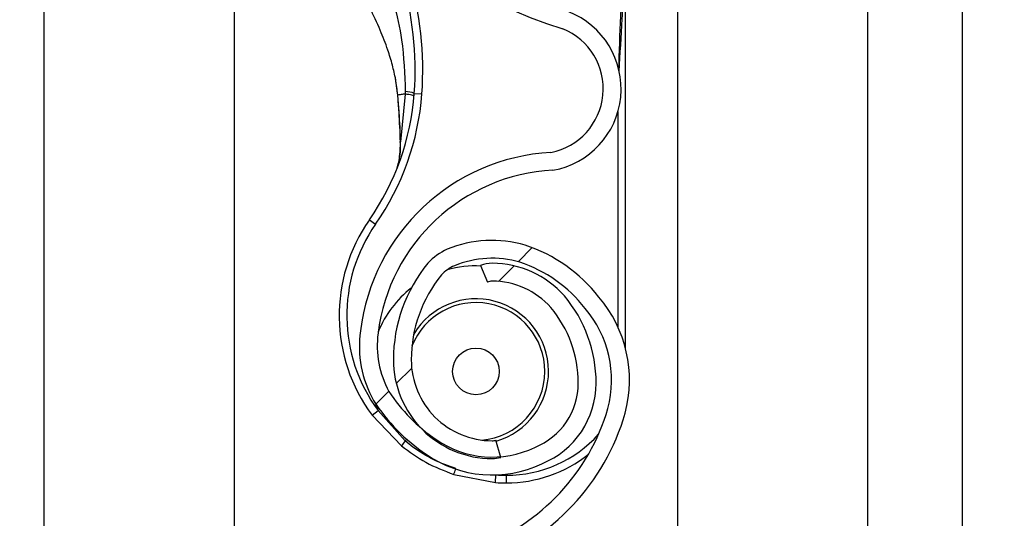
# Model space of a CAD drawing. Header units: inches. Extents: x 170 to 284, y 215 to 248.
# Tile 298 of 656: x 186.1024 to 186.2355, y 242.8457 to 242.913. Entities that reach past the tile are written whole.
import ezdxf

# ---------------------------------------------------------------- set-up
doc = ezdxf.new("R2010")
doc.units = ezdxf.units.IN
doc.header["$LTSCALE"] = 0.25
doc.header["$MEASUREMENT"] = 0
doc.layers.add('ANNOTATIONS', color=1, linetype='Continuous')
doc.layers.add('LH BENCH MOUNT', color=7, linetype='Continuous')
doc.styles.add('ARIAL', font='arial.ttf', dxfattribs={"height": 0.09375})
doc.dimstyles.new('STANDARD$0', dxfattribs={"dimtxt": 0.09375, "dimasz": 0.09375, "dimexe": 0.03125, "dimexo": 0.046875, "dimgap": 0.09, "dimtad": 0, "dimtih": 1, "dimtoh": 1, "dimdec": 4, "dimzin": 0, "dimdsep": 46, "dimtxsty": 'ARIAL', "dimcen": 0.09, "dimadec": 0, "dimazin": 0, "dimtfac": 1, "dimtdec": 4, "dimtofl": 0, "dimtmove": 0, "dimatfit": 1, "dimfxl": 1, "dimtolj": 1, "dimtzin": 0, "dimarcsym": 0})
pattern_1 = [(45, (176.0930244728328, 238.0091787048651), (-0.03026527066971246, 0.03026527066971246), [])]

# ---------------------------------------------------------------- blocks, each defined once
blk = doc.blocks.new('*D20')
at = {"layer": 'ANNOTATIONS', "color": 0, "lineweight": -2, "transparency": 16777216}
for p, q in [((186.1492924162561, 243.6642684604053), (187.5897358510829, 243.6642684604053)), ((187.5584858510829, 243.5705184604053), (187.5584858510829, 241.8503426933)), ((187.5584858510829, 239.6953067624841), (187.5584858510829, 241.4154825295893)), ((186.8279608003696, 239.6015567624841), (187.5897358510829, 239.6015567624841))]:
    blk.add_line(p, q, dxfattribs=at)
at = {"layer": 'ANNOTATIONS', "color": 0, "transparency": 16777216}
for points in [[(187.5428608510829, 243.5705184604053), (187.5741108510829, 243.5705184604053), (187.5584858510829, 243.6642684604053)], [(187.5428608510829, 239.6953067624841), (187.5741108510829, 239.6953067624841), (187.5584858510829, 239.6015567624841)]]:
    blk.add_solid(points, dxfattribs=at)
at = {"layer": 'defpoints', "color": 0, "transparency": 16777216}
for p in [(186.1024174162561, 243.6642684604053), (186.7810858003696, 239.6015567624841), (187.5584858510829, 239.6015567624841)]:
    blk.add_point(p, dxfattribs=at)
at = {"layer": 'ANNOTATIONS', "color": 0, "transparency": 16777216, "insert": (187.558485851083, 241.6329126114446), "char_height": 0.09375, "attachment_point": 5, "style": 'ARIAL'}
blk.add_mtext('\\A1;OPENING\\PHEIGHT', dxfattribs=at)

msp = doc.modelspace()

# ---------------------------------------------------------------- hatches: boundary and pattern name
at = {"layer": 'LH BENCH MOUNT'}
h = msp.add_hatch(dxfattribs=at)
h.set_pattern_fill('ANSI31', color=256, scale=0.34241245, angle=2.8e-322, style=0)
h.set_pattern_definition(pattern_1)
edge = h.paths.add_edge_path(flags=0)
edge.add_arc((186.1662917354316, 242.8759821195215), 0.001712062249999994, 450.0000000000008, 472.2104203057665)
edge.add_line((186.1656445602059, 242.8775671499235), (186.1647320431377, 242.8798020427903))
edge.add_arc((186.1662917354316, 242.8759821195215), 0.004126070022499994, 450, 472.2104203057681, ccw=False)
edge.add_arc((186.1662917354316, 242.8670793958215), 0.01302879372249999, 401.47616737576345, 450, ccw=False)
edge.add_arc((186.1620458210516, 242.8639292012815), 0.01830194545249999, 359.99999999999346, 400.0613730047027, ccw=False)
edge.add_arc((186.1685858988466, 242.8639292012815), 0.01176186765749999, 292.1408576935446, 360, ccw=False)
edge.add_arc((186.1662917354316, 242.8671821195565), 0.01566536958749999, 235.2570680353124, 295.43079980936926, ccw=False)
edge.add_arc((186.1715306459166, 242.8752972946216), 0.02532140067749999, 212.8542481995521, 235.9809333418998, ccw=False)
edge.add_arc((186.1633812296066, 242.8689284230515), 0.01504902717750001, 172.1557183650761, 209.3146496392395, ccw=False)
edge.add_arc((186.1758108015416, 242.8675930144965), 0.02754708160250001, 453.3085031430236, 532.9325737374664, ccw=False)
edge.add_arc((186.1725578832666, 242.9036832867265), 0.008748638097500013, 280.9586189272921, 427.9414322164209)
edge.add_arc((186.1924176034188, 242.9660365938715), 0.05672062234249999, 179.5706357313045, 253.0098997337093, ccw=False)
edge.add_arc((186.3507493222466, 242.9672350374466), 0.2150521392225, 163.4260275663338, 180.2060536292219, ccw=False)
edge.add_arc((186.1719757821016, 243.0193844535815), 0.02884824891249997, 465.1588434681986, 521.4137567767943, ccw=False)
edge.add_arc((186.1546497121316, 243.0739307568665), 0.0284373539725, 290.1205938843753, 343.719067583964)
edge.add_arc((186.1674901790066, 243.0697533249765), 0.01494630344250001, 345.2914408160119, 400.547192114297)
edge.add_arc((186.1640660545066, 243.0679385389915), 0.0187470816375, 397.9578745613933, 431.4396159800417)
edge.add_arc((186.1662917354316, 243.0727665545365), 0.0134739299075, 433.8775574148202, 472.2736457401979)
edge.add_arc((186.1637236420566, 243.0797860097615), 0.006011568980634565, 474.9825325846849, 495.7175736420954)
edge.add_arc((186.1735166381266, 243.0725268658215), 0.01816498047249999, 500.8992600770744, 539.9999999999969)
edge.add_arc((186.1662917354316, 243.0725268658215), 0.01094007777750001, 539.9999999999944, 629.9999999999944)
edge.add_arc((186.1662917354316, 243.0634529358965), 0.001866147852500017, 269.9999999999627, 285.6422464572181)
edge.add_line((186.1667949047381, 243.0616559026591), (186.167445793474, 243.0593313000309))
edge.add_arc((186.1662917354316, 243.0634529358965), 0.004280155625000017, 269.9999999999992, 285.6422464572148, ccw=False)
edge.add_arc((186.1662917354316, 243.0725268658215), 0.01335408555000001, 179.9999999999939, 269.9999999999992, ccw=False)
edge.add_arc((186.1735166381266, 243.0725268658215), 0.020578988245, 500.61135831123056, 539.9999999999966, ccw=False)
edge.add_arc((186.1637236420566, 243.0797860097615), 0.008425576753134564, 474.5776671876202, 496.4997109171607, ccw=False)
edge.add_arc((186.1662917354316, 243.0727665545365), 0.01588793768, 433.6903022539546, 472.4705806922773, ccw=False)
edge.add_arc((186.1640660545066, 243.0679385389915), 0.02116108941, 398.10453077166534, 431.5771717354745, ccw=False)
edge.add_arc((186.1674901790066, 243.0697533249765), 0.01736031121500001, 345.18024813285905, 400.36585332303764, ccw=False)
edge.add_arc((186.1546497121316, 243.0739307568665), 0.030851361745, 289.9181572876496, 343.77953759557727, ccw=False)
edge.add_arc((186.1719757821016, 243.0193844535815), 0.02643424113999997, 464.941709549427, 521.3236131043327)
edge.add_arc((186.3507493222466, 242.9672350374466), 0.21263813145, 523.4376684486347, 540.2096895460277)
edge.add_arc((186.1924176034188, 242.9660365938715), 0.05430661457, 539.5566266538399, 613.1145348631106)
edge.add_arc((186.1725578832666, 242.9036832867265), 0.01116264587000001, 280.0610388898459, 428.5290871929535, ccw=False)
edge.add_arc((186.1758108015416, 242.8675930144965), 0.02513307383, 452.9714001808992, 532.9706577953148)
edge.add_arc((186.1633812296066, 242.8689284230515), 0.01263501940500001, 532.0830472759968, 568.9826967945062)
edge.add_arc((186.1715306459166, 242.8752972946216), 0.022907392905, 213.0443063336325, 236.0197152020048)
edge.add_arc((186.1662917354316, 242.8671821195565), 0.01325136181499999, 235.1922404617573, 295.7352497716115)
edge.add_arc((186.1685858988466, 242.8639292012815), 0.009347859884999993, 291.7225241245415, 360)
edge.add_arc((186.1620458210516, 242.8639292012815), 0.01588793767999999, 359.9999999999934, 399.9521788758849)
edge.add_arc((186.1662917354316, 242.8670793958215), 0.01061478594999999, 401.6345013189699, 450.0000000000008)
h = msp.add_hatch(dxfattribs=at)
h.set_pattern_fill('ANSI31', color=256, scale=0.34241245, angle=2.8e-322, style=0)
h.set_pattern_definition(pattern_1)
edge = h.paths.add_edge_path(flags=0)
edge.add_arc((186.1662917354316, 242.6705346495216), 0.001712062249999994, 450.0000000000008, 472.2104203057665)
edge.add_line((186.1656445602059, 242.6721196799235), (186.1647320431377, 242.6743545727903))
edge.add_arc((186.1662917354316, 242.6705346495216), 0.004126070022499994, 450, 472.2104203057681, ccw=False)
edge.add_arc((186.1662917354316, 242.6616319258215), 0.01302879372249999, 401.47616737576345, 450, ccw=False)
edge.add_arc((186.1620458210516, 242.6584817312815), 0.01830194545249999, 359.9999999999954, 400.0613730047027, ccw=False)
edge.add_arc((186.1685858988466, 242.6584817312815), 0.01176186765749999, 292.14085769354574, 360, ccw=False)
edge.add_arc((186.1662917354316, 242.6617346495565), 0.01566536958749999, 235.2570680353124, 295.4307998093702, ccw=False)
edge.add_arc((186.1715306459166, 242.6698498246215), 0.02532140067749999, 212.8542481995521, 235.980933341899, ccw=False)
edge.add_arc((186.1633812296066, 242.6634809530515), 0.01504902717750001, 172.1557183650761, 209.3146496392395, ccw=False)
edge.add_arc((186.1758108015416, 242.6621455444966), 0.02754708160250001, 453.3085031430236, 532.9325737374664, ccw=False)
edge.add_arc((186.1725578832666, 242.6982358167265), 0.008748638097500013, 280.9586189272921, 427.9414322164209)
edge.add_arc((186.1924176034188, 242.7605891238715), 0.05672062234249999, 179.5706357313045, 253.0098997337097, ccw=False)
edge.add_arc((186.3507493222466, 242.7617875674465), 0.2150521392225, 163.4260275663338, 180.2060536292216, ccw=False)
edge.add_arc((186.1719757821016, 242.8139369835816), 0.02884824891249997, 465.1588434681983, 521.4137567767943, ccw=False)
edge.add_arc((186.1546497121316, 242.8684832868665), 0.0284373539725, 290.1205938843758, 343.7190675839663)
edge.add_arc((186.1674901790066, 242.8643058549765), 0.01494630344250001, 345.2914408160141, 400.547192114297)
edge.add_arc((186.1640660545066, 242.8624910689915), 0.0187470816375, 397.9578745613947, 431.4396159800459)
edge.add_arc((186.1662917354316, 242.8673190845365), 0.0134739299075, 433.8775574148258, 472.2736457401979)
edge.add_arc((186.1637236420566, 242.8743385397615), 0.006011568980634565, 474.9825325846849, 495.7175736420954)
edge.add_arc((186.1735166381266, 242.8670793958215), 0.01816498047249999, 500.8992600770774, 539.9999999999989)
edge.add_arc((186.1662917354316, 242.8670793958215), 0.01094007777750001, 539.9999999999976, 629.9999999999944)
edge.add_arc((186.1662917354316, 242.8580054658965), 0.001866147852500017, 269.9999999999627, 285.6422464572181)
edge.add_line((186.1667949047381, 242.8562084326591), (186.167445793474, 242.8538838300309))
edge.add_arc((186.1662917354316, 242.8580054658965), 0.004280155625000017, 269.9999999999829, 285.64224645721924, ccw=False)
edge.add_arc((186.1662917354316, 242.8670793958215), 0.01335408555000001, 179.9999999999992, 269.999999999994, ccw=False)
edge.add_arc((186.1735166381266, 242.8670793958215), 0.020578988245, 500.6113583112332, 540, ccw=False)
edge.add_arc((186.1637236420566, 242.8743385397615), 0.008425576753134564, 474.5776671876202, 496.4997109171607, ccw=False)
edge.add_arc((186.1662917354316, 242.8673190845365), 0.01588793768, 433.6903022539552, 472.4705806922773, ccw=False)
edge.add_arc((186.1640660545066, 242.8624910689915), 0.02116108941, 398.1045307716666, 431.57717173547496, ccw=False)
edge.add_arc((186.1674901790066, 242.8643058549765), 0.01736031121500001, 345.1802481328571, 400.36585332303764, ccw=False)
edge.add_arc((186.1546497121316, 242.8684832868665), 0.030851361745, 289.91815728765, 343.77953759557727, ccw=False)
edge.add_arc((186.1719757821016, 242.8139369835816), 0.02643424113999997, 464.9417095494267, 521.3236131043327)
edge.add_arc((186.3507493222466, 242.7617875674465), 0.21263813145, 523.4376684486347, 540.2096895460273)
edge.add_arc((186.1924176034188, 242.7605891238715), 0.05430661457, 539.5566266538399, 613.1145348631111)
edge.add_arc((186.1725578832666, 242.6982358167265), 0.01116264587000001, 280.0610388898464, 428.5290871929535, ccw=False)
edge.add_arc((186.1758108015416, 242.6621455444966), 0.02513307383, 452.9714001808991, 532.9706577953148)
edge.add_arc((186.1633812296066, 242.6634809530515), 0.01263501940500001, 532.0830472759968, 568.9826967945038)
edge.add_arc((186.1715306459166, 242.6698498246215), 0.022907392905, 213.0443063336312, 236.0197152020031)
edge.add_arc((186.1662917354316, 242.6617346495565), 0.01325136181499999, 235.1922404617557, 295.7352497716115)
edge.add_arc((186.1685858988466, 242.6584817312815), 0.009347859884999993, 291.7225241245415, 360)
edge.add_arc((186.1620458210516, 242.6584817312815), 0.01588793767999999, 359.9999999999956, 399.9521788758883)
edge.add_arc((186.1662917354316, 242.6616319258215), 0.01061478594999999, 401.6345013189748, 450.0000000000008)

# ---------------------------------------------------------------- linework, layer by layer
for p, q in [((186.1913380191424, 243.8543193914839), (186.1913380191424, 239.6015567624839)), ((186.2170189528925, 243.8543193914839), (186.2170189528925, 239.6015567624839)), ((186.2298594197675, 239.6015567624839), (186.2298594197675, 243.8543193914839)), ((186.1057349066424, 239.6015567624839), (186.1057349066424, 243.7595607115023)), ((186.1314158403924, 242.9606655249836), (186.1314158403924, 242.7682915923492)), ((186.1843016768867, 242.8686364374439), (186.1843016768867, 242.9210586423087)), ((186.1531342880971, 242.905409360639), (186.1534991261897, 242.9028302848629)), ((186.1535411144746, 242.9026779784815), (186.1535271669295, 242.9028452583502)), ((186.1545422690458, 242.9029741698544), (186.1538921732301, 242.8965401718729)), ((186.1557639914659, 242.9030733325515), (186.1567884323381, 242.9029975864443)), ((186.1832744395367, 242.900559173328), (186.1832744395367, 242.8715334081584)), ((186.1496836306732, 242.8859852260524), (186.1505256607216, 242.8853968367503)), ((186.1647320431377, 242.8798020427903), (186.1656445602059, 242.8775671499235)), ((186.1505319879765, 242.8611470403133), (186.1508730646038, 242.8602016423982)), ((186.1500475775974, 242.8595902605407), (186.1508730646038, 242.8602016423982)), ((186.1500475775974, 242.8595902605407), (186.1540259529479, 242.8554456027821)), ((186.1545323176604, 242.8561095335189), (186.1508730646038, 242.8602016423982)), ((186.1545323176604, 242.8561095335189), (186.1547560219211, 242.8563292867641)), ((186.167445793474, 242.8538838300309), (186.1667949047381, 242.8562084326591)), ((186.1610933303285, 242.8515906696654), (186.1667319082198, 242.8504897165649)), ((186.1667319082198, 242.8504897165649), (186.1667990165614, 242.8515147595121)), ((186.1682082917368, 242.8504414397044), (186.1682082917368, 242.8514686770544))]:
    msp.add_line(p, q, dxfattribs=at)
at = {"layer": 'LH BENCH MOUNT', "flags": 128}
msp.add_lwpolyline([(186.1538586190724, 242.8964715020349), (186.1538308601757, 242.8964790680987), (186.1538118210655, 242.8964874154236), (186.1538020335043, 242.8964963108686), (186.1538017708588, 242.896505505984), (186.1538110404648, 242.8965147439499), (186.153829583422, 242.89652376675), (186.1538568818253, 242.8965323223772), (186.1538921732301, 242.8965401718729)], dxfattribs=at)
at = {"layer": 'LH BENCH MOUNT'}
msp.add_circle((186.1640993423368, 242.8655075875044), 0.00315523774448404, dxfattribs=at)
for centre, radius, start, end in [((186.1924176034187, 242.9660365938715), 0.0567206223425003, 179.5706357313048, 253.009899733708), ((186.1127374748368, 242.9062546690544), 0.04314396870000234, 355.771303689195, 16.94846748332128), ((186.1127374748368, 242.9062546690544), 0.04417120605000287, 355.7713036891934, 16.9484674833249), ((186.1725578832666, 242.9036832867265), 0.01116264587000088, 280.0610388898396, 68.52908719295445), ((186.1725578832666, 242.9036832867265), 0.008748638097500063, 280.9586189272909, 67.94143221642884), ((186.1216159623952, 242.9055982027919), 0.03424124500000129, 325.0551237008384, 355.7713036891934), ((186.1216159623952, 242.9055982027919), 0.03526848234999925, 325.0551237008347, 355.7713036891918), ((186.1535507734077, 242.9025001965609), 0.0001780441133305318, 93.109835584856, 110.0707638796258), ((186.1535040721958, 242.9026973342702), 3.319259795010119e-05, 244.2889319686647, 282.2874080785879), ((186.1544851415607, 242.8998143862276), 0.003500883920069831, 68.57435782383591, 89.04261803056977), ((186.1758108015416, 242.8675930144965), 0.02754708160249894, 93.3085031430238, 172.9325737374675), ((186.1758108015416, 242.8675930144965), 0.02513307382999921, 92.9714001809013, 172.9706577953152), ((186.1682082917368, 242.8730406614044), 0.02259922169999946, 145.0551237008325, 216.5248216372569), ((186.1682082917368, 242.8730406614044), 0.02157198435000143, 145.0551237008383, 216.5248216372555), ((186.1662917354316, 242.8673190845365), 0.01588793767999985, 73.69030225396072, 112.4705806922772), ((186.1640660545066, 242.8624910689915), 0.02116108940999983, 38.10453077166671, 71.57717173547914), ((186.1637236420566, 242.8743385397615), 0.008425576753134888, 114.5776671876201, 136.4997109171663), ((186.1662917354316, 242.8673190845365), 0.01347392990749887, 73.87755741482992, 112.2736457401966), ((186.1735166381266, 242.8670793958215), 0.02057898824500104, 140.6113583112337, 179.9999999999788), ((186.1637236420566, 242.8743385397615), 0.006011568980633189, 114.9825325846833, 135.7175736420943), ((186.1640993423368, 242.8655075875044), 0.01425087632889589, 87.35889654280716, 105.827721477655), ((186.1662917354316, 242.8759821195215), 0.004126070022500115, 90, 112.2104203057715), ((186.1662917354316, 242.8670793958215), 0.01302879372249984, 41.47616737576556, 90), ((186.1640660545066, 242.8624910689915), 0.01874708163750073, 37.95787456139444, 71.43961598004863), ((186.1735166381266, 242.8670793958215), 0.01816498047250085, 140.8992600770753, 179.9999999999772), ((186.1640993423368, 242.8655075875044), 0.01425087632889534, 127.8333931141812, 157.9527498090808), ((186.1662917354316, 242.8759821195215), 0.001712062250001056, 90, 112.2104203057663), ((186.1662917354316, 242.8670793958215), 0.01061478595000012, 41.63450131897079, 90), ((186.1620458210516, 242.8639292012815), 0.01830194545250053, 359.9999999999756, 40.0613730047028), ((186.1674901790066, 242.8643058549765), 0.01736031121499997, 345.180248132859, 40.36585332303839), ((186.1640993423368, 242.8655075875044), 0.009303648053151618, 0, 158.4588253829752), ((186.1640993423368, 242.8655075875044), 0.009810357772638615, 286.1585342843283, 149.0324420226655), ((186.1620458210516, 242.8639292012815), 0.01588793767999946, 359.9999999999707, 39.95217887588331), ((186.1674901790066, 242.8643058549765), 0.01494630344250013, 345.2914408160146, 40.54719211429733), ((186.1633812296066, 242.8689284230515), 0.01504902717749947, 172.1557183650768, 209.3146496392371), ((186.1633812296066, 242.8689284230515), 0.01263501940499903, 172.0830472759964, 208.9826967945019), ((186.1662917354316, 242.8670793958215), 0.01335408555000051, 179.9999999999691, 269.9999999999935), ((186.1662917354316, 242.8670793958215), 0.01094007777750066, 179.9999999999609, 269.9999999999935), ((186.1640993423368, 242.8655075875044), 0.009303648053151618, 274.6412283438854, 0), ((186.1685858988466, 242.8639292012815), 0.00934785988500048, 291.7225241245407, 359.9999999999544), ((186.1685858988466, 242.8639292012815), 0.01176186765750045, 292.1408576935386, 359.9999999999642), ((186.1715306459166, 242.8752972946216), 0.02290739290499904, 213.044306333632, 236.0197152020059), ((186.1715306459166, 242.8752972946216), 0.02532140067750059, 212.8542481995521, 235.9809333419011), ((186.1546497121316, 242.8684832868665), 0.02843735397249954, 290.1205938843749, 343.7190675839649), ((186.1546497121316, 242.8684832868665), 0.03085136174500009, 289.91815728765, 343.7795375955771), ((186.1682082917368, 242.8682468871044), 0.01677821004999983, 269.9999999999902, 317.9734601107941), ((186.1612062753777, 242.850494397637), 0.008721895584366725, 139.9244128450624, 145.4117204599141), ((186.1662917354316, 242.8671821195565), 0.01325136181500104, 235.1922404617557, 295.7352497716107), ((186.1662917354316, 242.8580054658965), 0.0018661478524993, 269.9999999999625, 285.6422464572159), ((186.1662917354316, 242.8671821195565), 0.01566536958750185, 235.2570680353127, 295.4307998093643), ((186.1682082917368, 242.8682468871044), 0.0178054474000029, 269.9999999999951, 308.5921886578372), ((186.1662917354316, 242.8580054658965), 0.004280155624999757, 269.9999999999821, 285.6422464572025), ((186.1534978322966, 242.8547641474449), 0.008231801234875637, 337.3243224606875, 342.6867957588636), ((186.1682082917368, 242.8730406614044), 0.0215719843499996, 266.2542590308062, 269.9999999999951), ((186.1682082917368, 242.8730406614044), 0.02259922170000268, 266.2542590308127, 270)]:
    msp.add_arc(centre, radius, start, end, dxfattribs=at)
for points, knots in [([(186.1834573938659, 242.9060376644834), (186.1835940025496, 242.9083988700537), (186.1838003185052, 242.9119649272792), (186.1840449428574, 242.9161822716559), (186.1841782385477, 242.9183924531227), (186.1842457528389, 242.9195929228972), (186.1842726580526, 242.9202506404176), (186.1842856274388, 242.9206137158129), (186.1842922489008, 242.920814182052), (186.1842958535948, 242.9209252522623), (186.1842980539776, 242.9209914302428), (186.1842994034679, 242.9210298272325), (186.1843003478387, 242.9210533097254), (186.1843008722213, 242.9210642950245), (186.1843012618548, 242.9210695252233), (186.1843014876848, 242.9210700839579), (186.1843016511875, 242.9210668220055), (186.1843016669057, 242.9210618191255), (186.1843016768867, 242.9210586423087)], [0, 0, 0, 0, 0.4681368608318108, 0.7070129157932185, 0.8371325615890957, 0.9079072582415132, 0.9470740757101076, 0.9687898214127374, 0.9808770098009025, 0.9876679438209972, 0.9915546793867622, 0.9947708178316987, 0.9959953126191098, 0.9972287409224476, 0.9978484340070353, 0.9984730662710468, 0.9990304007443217, 1, 1, 1, 1]), ([(186.1524503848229, 242.9168828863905), (186.1524503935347, 242.9168828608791), (186.1526362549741, 242.9163385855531), (186.1533097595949, 242.9141797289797), (186.1542967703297, 242.9096719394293), (186.1544529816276, 242.9056492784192), (186.1545436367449, 242.9033147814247)], [0, 0, 0, 0, 5.869764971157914e-06, 0.1252288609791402, 0.4923383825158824, 1, 1, 1, 1]), ([(186.1837573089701, 242.9161525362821), (186.1837139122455, 242.9152779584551), (186.1835497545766, 242.9119696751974), (186.1834503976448, 242.908658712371), (186.1833773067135, 242.9062230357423)], [0, 0, 0, 0, 0.2643600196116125, 1, 1, 1, 1]), ([(186.15352716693, 242.9028452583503), (186.1534458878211, 242.9035398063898), (186.1532852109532, 242.904912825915), (186.1528103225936, 242.9069448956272), (186.1521256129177, 242.9091885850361), (186.1511133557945, 242.9117924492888), (186.1502489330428, 242.9136281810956), (186.1497780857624, 242.9146280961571)], [0, 0, 0, 0, 0.1627420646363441, 0.3217171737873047, 0.4905672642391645, 0.7225142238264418, 0.9999999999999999, 0.9999999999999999, 0.9999999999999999, 0.9999999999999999]), ([(186.1534991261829, 242.9028302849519), (186.1534912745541, 242.9028306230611), (186.1534753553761, 242.9028313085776), (186.1534745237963, 242.9028345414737), (186.1534900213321, 242.9028391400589), (186.1535148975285, 242.9028432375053), (186.1535271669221, 242.9028452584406)], [0, 0, 0, 0, 0.2466091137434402, 0.5000000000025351, 0.753390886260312, 0.9999999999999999, 0.9999999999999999, 0.9999999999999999, 0.9999999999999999]), ([(186.1535111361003, 242.9026649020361), (186.1535707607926, 242.9019437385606), (186.1537420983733, 242.8998714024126), (186.1538126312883, 242.89781335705), (186.1538586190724, 242.8964715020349)], [0, 0, 0, 0, 0.3479954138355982, 1, 1, 1, 1]), ([(186.1545422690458, 242.9029741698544), (186.1544877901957, 242.9029679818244), (186.1542359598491, 242.9029393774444), (186.1538712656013, 242.9028946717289), (186.1536310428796, 242.902860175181), (186.1535271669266, 242.9028452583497)], [0, 0, 0, 0, 0.1354579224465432, 0.6261588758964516, 1, 1, 1, 1]), ([(186.1538921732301, 242.8965401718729), (186.1538388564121, 242.897870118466), (186.1537572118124, 242.89990667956), (186.15359677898, 242.901964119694), (186.1535411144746, 242.9026779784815)], [0, 0, 0, 0, 0.6530354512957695, 1, 1, 1, 1]), ([(186.1545436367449, 242.9033147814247), (186.1545434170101, 242.9032012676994), (186.1545431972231, 242.9030877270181), (186.1545422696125, 242.9029741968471), (186.1545422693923, 242.9029741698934)], [0, 0, 0, 0, 0.9997625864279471, 1, 1, 1, 1]), ([(186.1533931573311, 242.8928438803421), (186.1534648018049, 242.8930714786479), (186.1537287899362, 242.8939101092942), (186.1538611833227, 242.8952475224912), (186.1538856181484, 242.8962667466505), (186.1538921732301, 242.8965401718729)], [0, 0, 0, 0, 0.2141804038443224, 0.7891897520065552, 1, 1, 1, 1]), ([(186.1538586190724, 242.8964715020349), (186.1538639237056, 242.8961905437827), (186.15388027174, 242.8953246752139), (186.1537599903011, 242.8945112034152), (186.1536787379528, 242.8939616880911)], [0, 0, 0, 0, 0.3244814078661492, 0.9999999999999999, 0.9999999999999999, 0.9999999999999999, 0.9999999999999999]), ([(186.1540259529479, 242.8554456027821), (186.1550988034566, 242.8546568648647), (186.1572801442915, 242.8530531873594), (186.1598084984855, 242.8520834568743), (186.1610933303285, 242.8515906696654)], [0, 0, 0, 0, 0.4918307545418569, 1, 1, 1, 1]), ([(186.1613773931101, 242.852375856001), (186.1603688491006, 242.8527392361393), (186.1583225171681, 242.8534765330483), (186.1560774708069, 242.8548609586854), (186.1548767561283, 242.8558312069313), (186.1545323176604, 242.8561095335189)], [0, 0, 0, 0, 0.4093476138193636, 0.8305647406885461, 1, 1, 1, 1])]:
    msp.add_open_spline(points, degree=3, knots=knots, dxfattribs=at)
msp.add_open_spline([(186.1557351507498, 242.9027096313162), (186.1557207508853, 242.9027270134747), (186.1556919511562, 242.9027617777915), (186.1554431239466, 242.9028281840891), (186.1550672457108, 242.9029003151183), (186.1547172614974, 242.9029495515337), (186.1545422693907, 242.9029741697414)], degree=3, dxfattribs=at)

# ---------------------------------------------------------------- dimensions: what is measured, and where the dimension line sits
at = {"layer": 'ANNOTATIONS'}
dim = msp.add_linear_dim(base=(187.5584858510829, 239.6015567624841), p1=(186.102417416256, 243.6642684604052), p2=(186.7810858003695, 239.6015567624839), angle=90, text='OPENING\\PHEIGHT', dimstyle='STANDARD$0', dxfattribs=at)
dim.commit()
dim.dimension.update_dxf_attribs({"geometry": '*D20', "text_midpoint": (187.558485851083, 241.6329126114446)})

doc.saveas('drawing.dxf')
